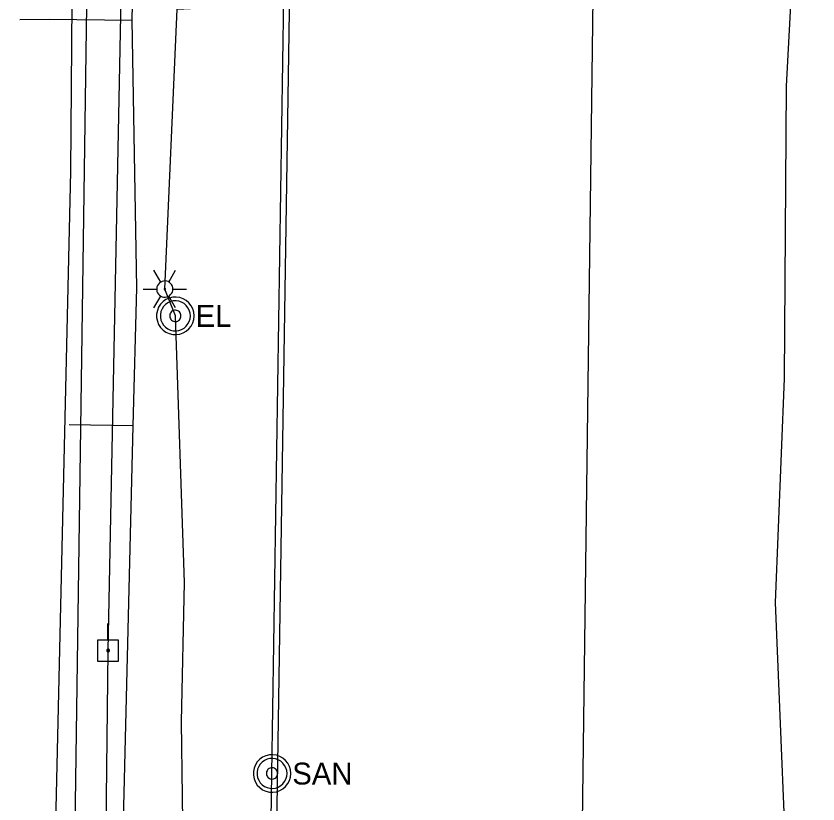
# Model space of a CAD drawing. Extents: x 600849 to 606371, y 330010 to 403088.
# Drawn here: x 601976.6 to 602117.6, y 360177.4 to 360315.9 of the extents above; entities that cross this region are included whole.
import ezdxf

# ---------------------------------------------------------------- set-up
doc = ezdxf.new("R2010")
doc.units = 0
for name, color, linetype in [('E_LTG', 7, 'Continuous'), ('E_UTL_E', 7, 'Continuous'), ('E_UTL_E_UG', 7, 'Continuous'), ('E_UTL_EPowerPole', 7, 'Continuous'), ('E_UTL_FO_UG', 7, 'Continuous'), ('E_UTL_G_UG', 7, 'Continuous'), ('E_UTL_Overhead', 7, 'Continuous'), ('E_UTL_SAN', 7, 'Continuous'), ('E_UTL_SAN_UG', 7, 'Continuous'), ('E_UTL_T_UG', 7, 'Continuous'), ('E_UTL_W_UG', 7, 'Continuous')]:
    doc.layers.add(name, color=color, linetype=linetype)

msp = doc.modelspace()

# ---------------------------------------------------------------- linework, layer by layer
at = {"layer": 'E_LTG'}
for points in [[(602002.04, 360269.14), (602000.84, 360271.21)], [(602003.46, 360269.14), (602004.66, 360271.21)], [(602004.18, 360267.91), (602004.15, 360268.18), (602004.08, 360268.44), (602003.95, 360268.68), (602003.78, 360268.89), (602003.58, 360269.07), (602003.34, 360269.21), (602003.09, 360269.3), (602002.82, 360269.33), (602002.55, 360269.32), (602002.28, 360269.26), (602002.04, 360269.14), (602001.81, 360268.99), (602001.63, 360268.79), (602001.48, 360268.56), (602001.38, 360268.31), (602001.33, 360268.04), (602001.33, 360267.77), (602001.38, 360267.5), (602001.48, 360267.25), (602001.63, 360267.02), (602001.81, 360266.83), (602002.04, 360266.67), (602002.28, 360266.56), (602002.55, 360266.49), (602002.82, 360266.48), (602003.09, 360266.52), (602003.34, 360266.61), (602003.58, 360266.74), (602003.78, 360266.92), (602003.95, 360267.13), (602004.08, 360267.38), (602004.15, 360267.64), (602004.18, 360267.91)], [(602004.18, 360267.91), (602004.15, 360268.18), (602004.08, 360268.44), (602003.95, 360268.68), (602003.78, 360268.89), (602003.58, 360269.07), (602003.34, 360269.21), (602003.09, 360269.3), (602002.82, 360269.33), (602002.55, 360269.32), (602002.28, 360269.26), (602002.04, 360269.14), (602001.81, 360268.99), (602001.63, 360268.79), (602001.48, 360268.56), (602001.38, 360268.31), (602001.33, 360268.04), (602001.33, 360267.77), (602001.38, 360267.5), (602001.48, 360267.25), (602001.63, 360267.02), (602001.81, 360266.83), (602002.04, 360266.67), (602002.28, 360266.56), (602002.55, 360266.49), (602002.82, 360266.48), (602003.09, 360266.52), (602003.34, 360266.61), (602003.58, 360266.74), (602003.78, 360266.92), (602003.95, 360267.13), (602004.08, 360267.38), (602004.15, 360267.64), (602004.18, 360267.91)], [(602004.18, 360267.91), (602004.15, 360268.18), (602004.08, 360268.44), (602003.95, 360268.68), (602003.78, 360268.89), (602003.58, 360269.07), (602003.34, 360269.21), (602003.09, 360269.3), (602002.82, 360269.33), (602002.55, 360269.32), (602002.28, 360269.26), (602002.04, 360269.14), (602001.81, 360268.99), (602001.63, 360268.79), (602001.48, 360268.56), (602001.38, 360268.31), (602001.33, 360268.04), (602001.33, 360267.77), (602001.38, 360267.5), (602001.48, 360267.25), (602001.63, 360267.02), (602001.81, 360266.83), (602002.04, 360266.67), (602002.28, 360266.56), (602002.55, 360266.49), (602002.82, 360266.48), (602003.09, 360266.52), (602003.34, 360266.61), (602003.58, 360266.74), (602003.78, 360266.92), (602003.95, 360267.13), (602004.08, 360267.38), (602004.15, 360267.64), (602004.18, 360267.91)], [(601998.94, 360267.91), (602001.32, 360267.91)], [(602000.84, 360264.61), (602002.04, 360266.67)], [(602002.87, 360267.91), (602002.87, 360267.93), (602002.86, 360267.95), (602002.85, 360267.97), (602002.84, 360267.99), (602002.82, 360268), (602002.8, 360268.02), (602002.78, 360268.02), (602002.76, 360268.03), (602002.73, 360268.03), (602002.71, 360268.02), (602002.69, 360268.01), (602002.67, 360268), (602002.66, 360267.98), (602002.64, 360267.96), (602002.64, 360267.94), (602002.63, 360267.92), (602002.63, 360267.9), (602002.64, 360267.87), (602002.64, 360267.85), (602002.66, 360267.83), (602002.67, 360267.82), (602002.69, 360267.8), (602002.71, 360267.79), (602002.73, 360267.79), (602002.76, 360267.79), (602002.78, 360267.79), (602002.8, 360267.8), (602002.82, 360267.81), (602002.84, 360267.83), (602002.85, 360267.84), (602002.86, 360267.86), (602002.87, 360267.88), (602002.87, 360267.91)], [(602004.66, 360264.61), (602003.46, 360266.67)], [(602004.18, 360267.91), (602006.56, 360267.91)]]:
    msp.add_lwpolyline(points, dxfattribs=at)
at = {"layer": 'E_UTL_E'}
for points in [[(602007.91, 360263.19), (602007.85, 360263.82), (602007.67, 360264.42), (602007.38, 360264.98), (602007, 360265.47), (602006.52, 360265.88), (602005.98, 360266.19), (602005.39, 360266.4), (602004.76, 360266.49), (602004.14, 360266.46), (602003.53, 360266.31), (602002.96, 360266.05), (602002.45, 360265.69), (602002.01, 360265.23), (602001.67, 360264.7), (602001.44, 360264.12), (602001.32, 360263.51), (602001.32, 360262.88), (602001.44, 360262.26), (602001.67, 360261.68), (602002.01, 360261.15), (602002.45, 360260.7), (602002.96, 360260.33), (602003.53, 360260.07), (602004.14, 360259.93), (602004.76, 360259.9), (602005.39, 360259.99), (602005.98, 360260.19), (602006.52, 360260.5), (602007, 360260.92), (602007.38, 360261.41), (602007.67, 360261.97), (602007.85, 360262.57), (602007.91, 360263.19)], [(602007.91, 360263.19), (602007.85, 360263.82), (602007.67, 360264.42), (602007.38, 360264.98), (602007, 360265.47), (602006.52, 360265.88), (602005.98, 360266.19), (602005.39, 360266.4), (602004.76, 360266.49), (602004.14, 360266.46), (602003.53, 360266.31), (602002.96, 360266.05), (602002.45, 360265.69), (602002.01, 360265.23), (602001.67, 360264.7), (602001.44, 360264.12), (602001.32, 360263.51), (602001.32, 360262.88), (602001.44, 360262.26), (602001.67, 360261.68), (602002.01, 360261.15), (602002.45, 360260.7), (602002.96, 360260.33), (602003.53, 360260.07), (602004.14, 360259.93), (602004.76, 360259.9), (602005.39, 360259.99), (602005.98, 360260.19), (602006.52, 360260.5), (602007, 360260.92), (602007.38, 360261.41), (602007.67, 360261.97), (602007.85, 360262.57), (602007.91, 360263.19)], [(602007.25, 360263.19), (602007.2, 360263.69), (602007.06, 360264.17), (602006.83, 360264.62), (602006.52, 360265.01), (602006.14, 360265.34), (602005.7, 360265.59), (602005.23, 360265.76), (602004.73, 360265.83), (602004.23, 360265.81), (602003.74, 360265.69), (602003.29, 360265.48), (602002.88, 360265.19), (602002.53, 360264.82), (602002.26, 360264.4), (602002.07, 360263.94), (602001.98, 360263.44), (602001.98, 360262.94), (602002.07, 360262.45), (602002.26, 360261.98), (602002.53, 360261.56), (602002.88, 360261.2), (602003.29, 360260.91), (602003.74, 360260.7), (602004.23, 360260.58), (602004.73, 360260.56), (602005.23, 360260.63), (602005.7, 360260.79), (602006.14, 360261.04), (602006.52, 360261.37), (602006.83, 360261.77), (602007.06, 360262.21), (602007.2, 360262.69), (602007.25, 360263.19)], [(602007.25, 360263.19), (602007.2, 360263.69), (602007.06, 360264.17), (602006.83, 360264.62), (602006.52, 360265.01), (602006.14, 360265.34), (602005.7, 360265.59), (602005.23, 360265.76), (602004.73, 360265.83), (602004.23, 360265.81), (602003.74, 360265.69), (602003.29, 360265.48), (602002.88, 360265.19), (602002.53, 360264.82), (602002.26, 360264.4), (602002.07, 360263.94), (602001.98, 360263.44), (602001.98, 360262.94), (602002.07, 360262.45), (602002.26, 360261.98), (602002.53, 360261.56), (602002.88, 360261.2), (602003.29, 360260.91), (602003.74, 360260.7), (602004.23, 360260.58), (602004.73, 360260.56), (602005.23, 360260.63), (602005.7, 360260.79), (602006.14, 360261.04), (602006.52, 360261.37), (602006.83, 360261.77), (602007.06, 360262.21), (602007.2, 360262.69), (602007.25, 360263.19)], [(602005.6, 360263.19), (602005.58, 360263.38), (602005.53, 360263.56), (602005.44, 360263.73), (602005.32, 360263.88), (602005.18, 360264), (602005.02, 360264.09), (602004.84, 360264.15), (602004.65, 360264.18), (602004.47, 360264.17), (602004.28, 360264.13), (602004.11, 360264.05), (602003.96, 360263.94), (602003.83, 360263.8), (602003.73, 360263.65), (602003.66, 360263.47), (602003.62, 360263.29), (602003.62, 360263.1), (602003.66, 360262.91), (602003.73, 360262.74), (602003.83, 360262.58), (602003.96, 360262.44), (602004.11, 360262.34), (602004.28, 360262.26), (602004.47, 360262.21), (602004.65, 360262.2), (602004.84, 360262.23), (602005.02, 360262.29), (602005.18, 360262.39), (602005.32, 360262.51), (602005.44, 360262.66), (602005.53, 360262.82), (602005.58, 360263.01), (602005.6, 360263.19)], [(602005.6, 360263.19), (602005.58, 360263.38), (602005.53, 360263.56), (602005.44, 360263.73), (602005.32, 360263.88), (602005.18, 360264), (602005.02, 360264.09), (602004.84, 360264.15), (602004.65, 360264.18), (602004.47, 360264.17), (602004.28, 360264.13), (602004.11, 360264.05), (602003.96, 360263.94), (602003.83, 360263.8), (602003.73, 360263.65), (602003.66, 360263.47), (602003.62, 360263.29), (602003.62, 360263.1), (602003.66, 360262.91), (602003.73, 360262.74), (602003.83, 360262.58), (602003.96, 360262.44), (602004.11, 360262.34), (602004.28, 360262.26), (602004.47, 360262.21), (602004.65, 360262.2), (602004.84, 360262.23), (602005.02, 360262.29), (602005.18, 360262.39), (602005.32, 360262.51), (602005.44, 360262.66), (602005.53, 360262.82), (602005.58, 360263.01), (602005.6, 360263.19)]]:
    msp.add_lwpolyline(points, dxfattribs=at)
at = {"layer": 'E_UTL_E_UG'}
msp.add_lwpolyline([(602006, 360087.82), (602006.21, 360152.43), (602005.68, 360191.82), (602006.19, 360216.3), (602004.61, 360263.19), (602002.75, 360267.91), (602004.91, 360317.13), (602009.69, 360317.33), (602040.69, 360319.73)], dxfattribs=at)
at = {"layer": 'E_UTL_EPowerPole'}
for points in [[(601992.76, 360206.2), (601992.76, 360209.11)], [(601994.6, 360206.2), (601990.91, 360206.2)], [(601990.91, 360206.2), (601990.91, 360202.51)], [(601994.6, 360202.51), (601994.6, 360206.2)], [(601993.03, 360204.36), (601993.02, 360204.4), (601993.01, 360204.45), (601992.99, 360204.49), (601992.96, 360204.52), (601992.93, 360204.55), (601992.89, 360204.58), (601992.85, 360204.59), (601992.8, 360204.6), (601992.76, 360204.59), (601992.71, 360204.58), (601992.67, 360204.56), (601992.63, 360204.54), (601992.6, 360204.51), (601992.58, 360204.47), (601992.56, 360204.43), (601992.55, 360204.38), (601992.55, 360204.34), (601992.56, 360204.29), (601992.58, 360204.25), (601992.6, 360204.21), (601992.63, 360204.18), (601992.67, 360204.15), (601992.71, 360204.13), (601992.76, 360204.12), (601992.8, 360204.12), (601992.85, 360204.13), (601992.89, 360204.14), (601992.93, 360204.16), (601992.96, 360204.19), (601992.99, 360204.23), (601993.01, 360204.27), (601993.02, 360204.31), (601993.03, 360204.36)], [(601990.91, 360202.51), (601994.6, 360202.51)]]:
    msp.add_lwpolyline(points, dxfattribs=at)
at = {"layer": 'E_UTL_FO_UG'}
msp.add_lwpolyline([(601976.95, 359682.74), (601976.59, 359687.86), (601978.56, 359710.82), (601979.54, 359772.92), (601981.74, 359917.5), (601981.99, 359955.18), (601981.91, 359957.28), (601981.64, 359959.44), (601982.01, 360042.1), (601983.18, 360156.18), (601986.24, 360288.56), (601986.53, 360325.7), (601985.94, 360329.91)], dxfattribs=at)
at = {"layer": 'E_UTL_G_UG'}
for points in [[(601995.5, 360174.54), (601997.19, 360243.87), (601997.83, 360268.15), (601997.03, 360315.19), (602000.54, 360478.93), (602001, 360587.11), (602001.98, 360639.92), (602001.87, 360680.3), (602006.92, 360680.47)], [(602111.4, 360116.14), (602112.69, 360151.73), (602110.14, 360212.81), (602111.73, 360252.21), (602112.08, 360303.56), (602114.95, 360357.46), (602112.02, 360400.29), (602117.64, 360450.57), (602117.22, 360477.1), (602115.67, 360493.84), (602115.96, 360497.55)], [(601977.27, 360315.27), (601982.42, 360315.37), (601997.03, 360315.19)], [(601997.19, 360243.87), (601985.93, 360244.02)]]:
    msp.add_lwpolyline(points, dxfattribs=at)
at = {"layer": 'E_UTL_Overhead'}
msp.add_lwpolyline([(601976.75, 358958.92), (601977.97, 359111.94), (601981.19, 359312.23), (601983.51, 359526.6), (601985.8, 359662.25), (601987.84, 359828.62), (601989.65, 359947.39), (601991.34, 360075.03), (601992.79, 360204.36), (601996.6, 360395.42), (601996.88, 360486.88), (601998.68, 360539.79), (601998.36, 360632.61), (601999.96, 360761.05), (602001.64, 360876.73), (602001.68, 360897.47), (602002.94, 360981.08), (602003.73, 361045.7), (602006.07, 361225.37), (602007.31, 361412.08)], dxfattribs=at)
at = {"layer": 'E_UTL_SAN'}
for points in [[(602024.91, 360182.75), (602024.85, 360183.37), (602024.68, 360183.97), (602024.39, 360184.53), (602024, 360185.02), (602023.53, 360185.43), (602022.98, 360185.75), (602022.39, 360185.95), (602021.77, 360186.04), (602021.14, 360186.01), (602020.53, 360185.86), (602019.96, 360185.6), (602019.45, 360185.24), (602019.02, 360184.79), (602018.68, 360184.26), (602018.45, 360183.68), (602018.33, 360183.06), (602018.33, 360182.43), (602018.45, 360181.82), (602018.68, 360181.23), (602019.02, 360180.71), (602019.45, 360180.25), (602019.96, 360179.89), (602020.53, 360179.63), (602021.14, 360179.48), (602021.77, 360179.45), (602022.39, 360179.54), (602022.98, 360179.74), (602023.53, 360180.06), (602024, 360180.47), (602024.39, 360180.96), (602024.68, 360181.52), (602024.85, 360182.12), (602024.91, 360182.75)], [(602024.25, 360182.75), (602024.2, 360183.25), (602024.06, 360183.73), (602023.83, 360184.17), (602023.52, 360184.57), (602023.14, 360184.9), (602022.71, 360185.15), (602022.23, 360185.31), (602021.74, 360185.38), (602021.24, 360185.36), (602020.75, 360185.24), (602020.29, 360185.03), (602019.88, 360184.74), (602019.54, 360184.38), (602019.27, 360183.96), (602019.08, 360183.49), (602018.98, 360183), (602018.98, 360182.49), (602019.08, 360182), (602019.27, 360181.54), (602019.54, 360181.11), (602019.88, 360180.75), (602020.29, 360180.46), (602020.75, 360180.25), (602021.24, 360180.13), (602021.74, 360180.11), (602022.23, 360180.18), (602022.71, 360180.34), (602023.14, 360180.6), (602023.52, 360180.92), (602023.83, 360181.32), (602024.06, 360181.76), (602024.2, 360182.25), (602024.25, 360182.75)], [(602022.6, 360182.75), (602022.58, 360182.93), (602022.53, 360183.11), (602022.44, 360183.28), (602022.33, 360183.43), (602022.19, 360183.55), (602022.02, 360183.65), (602021.85, 360183.71), (602021.66, 360183.73), (602021.47, 360183.73), (602021.29, 360183.68), (602021.12, 360183.6), (602020.96, 360183.49), (602020.83, 360183.36), (602020.73, 360183.2), (602020.66, 360183.02), (602020.63, 360182.84), (602020.63, 360182.65), (602020.66, 360182.47), (602020.73, 360182.29), (602020.83, 360182.13), (602020.96, 360182), (602021.12, 360181.89), (602021.29, 360181.81), (602021.47, 360181.77), (602021.66, 360181.76), (602021.85, 360181.78), (602022.02, 360181.85), (602022.19, 360181.94), (602022.33, 360182.06), (602022.44, 360182.21), (602022.53, 360182.38), (602022.58, 360182.56), (602022.6, 360182.75)]]:
    msp.add_lwpolyline(points, dxfattribs=at)
at = {"layer": 'E_UTL_SAN_UG'}
for p, q in [((602021.6, 360182.74), (602026.75, 360523.74)), ((602075.73, 360138.01), (602080.28, 360488.41))]:
    msp.add_line(p, q, dxfattribs=at)
msp.add_lwpolyline([(602016.69, 359843.9), (602021.6, 360182.74)], dxfattribs=at)
at = {"layer": 'E_UTL_T_UG'}
msp.add_lwpolyline([(602007.51, 358972.14), (602009.77, 359124.48), (602011.31, 359275.24), (602014.79, 359322.97), (602016.6, 359492.93), (602016.88, 359658.26), (602018.98, 359809.25), (602022.42, 359980.76), (602021.62, 360120.35), (602030.35, 360683.16)], dxfattribs=at)
at = {"layer": 'E_UTL_W_UG'}
msp.add_lwpolyline([(601987, 360173.39), (601989.12, 360321.85), (601989.42, 360397.84), (601993.04, 360491.39), (601990.27, 360529.45), (601995.76, 360697.7), (601994.43, 360720.62), (602016.49, 360745.17), (602016.23, 360812.98), (602016.34, 360818.82), (602015.49, 360910.91), (601998.95, 360934.46), (601998.77, 360941.78), (601997.77, 361076.86), (602000.09, 361141.41), (601996.33, 361146.11), (601997.05, 361257.96), (601996.62, 361325.18)], dxfattribs=at)

# ---------------------------------------------------------------- texts
at = {"layer": 'E_UTL_E'}
msp.add_text('EL', height=3.849, dxfattribs=at).set_placement((602008.17, 360261.25))
msp.add_text('EL', height=3.849, dxfattribs=at).set_placement((602008.17, 360261.25))
at = {"layer": 'E_UTL_SAN'}
msp.add_text('SAN', height=3.849, dxfattribs=at).set_placement((602025.18, 360180.8))

doc.saveas('drawing.dxf')
